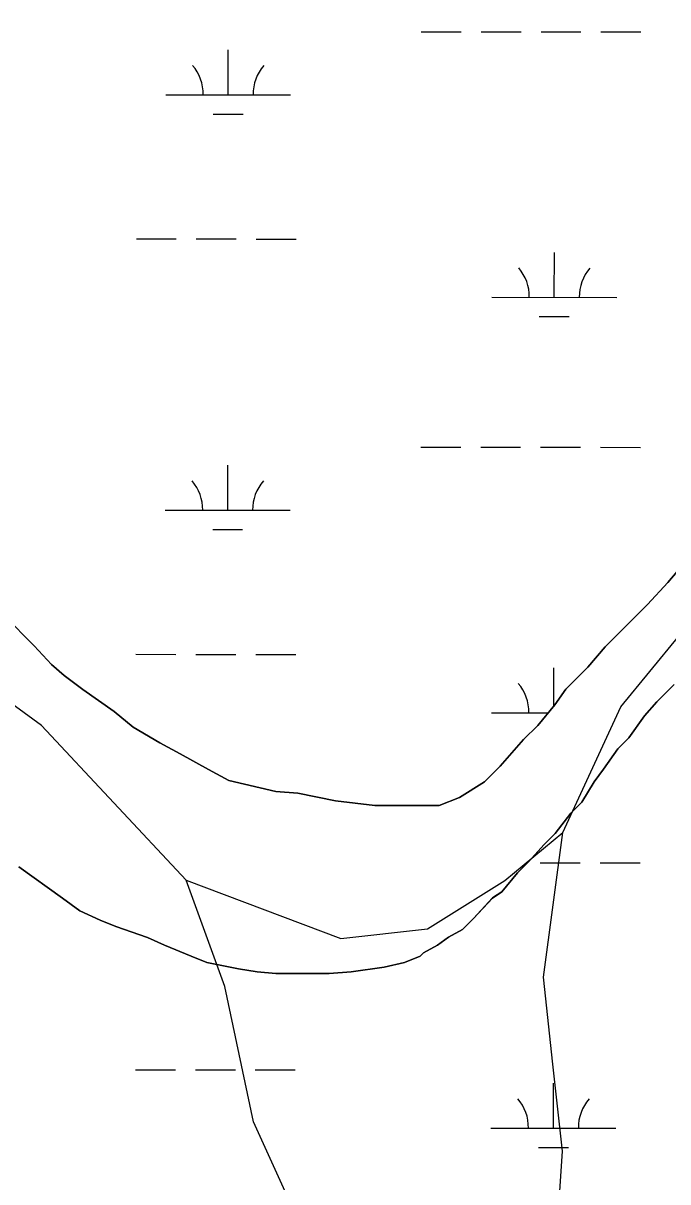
# Model space of a CAD drawing. Extents: x 3148686 to 3186545, y 916144 to 941516.
# Drawn here: x 3182875 to 3183391, y 930958 to 931886 of the extents above; entities that cross this region are included whole.
import ezdxf

# ---------------------------------------------------------------- set-up
doc = ezdxf.new("R2010")
doc.units = 0
for name, color, linetype in [('V-SITE-VEGE', 7, 'Continuous'), ('V-TOPO-SHOR', 7, 'Continuous'), ('V-WETL-SWMP', 7, 'Continuous')]:
    doc.layers.add(name, color=color, linetype=linetype)

msp = doc.modelspace()

# ---------------------------------------------------------------- linework, layer by layer
at = {"layer": 'V-SITE-VEGE'}
for p, q in [((3183375.11, 931420.32), (3183391.43, 931437.93)), ((3183391.43, 931437.93), (3183398.96, 931446.73)), ((3183341.21, 931386.38), (3183375.11, 931420.32)), ((3182859.97, 931411.16), (3182883.86, 931387.3)), ((3182883.86, 931387.3), (3182897.69, 931372.24)), ((3183327.4, 931370.03), (3183341.21, 931386.38)), ((3182897.69, 931372.24), (3182907.75, 931363.45)), ((3182907.75, 931363.45), (3182922.83, 931352.15)), ((3183309.82, 931352.43), (3183327.4, 931370.03)), ((3183396.52, 931356.26), (3183382.7, 931342.43)), ((3182922.83, 931352.15), (3182947.97, 931334.58)), ((3183301.04, 931339.86), (3183309.82, 931352.43)), ((3183287.23, 931323.51), (3183301.04, 931339.86)), ((3183382.7, 931342.43), (3183372.66, 931331.11)), ((3182947.97, 931334.58), (3182963.06, 931322.02)), ((3183372.66, 931331.11), (3183360.11, 931313.51)), ((3182963.06, 931322.02), (3182984.43, 931309.47)), ((3183275.93, 931312.2), (3183287.23, 931323.51)), ((3182984.43, 931309.47), (3183000.77, 931300.69)), ((3183257.09, 931290.82), (3183275.93, 931312.2)), ((3183360.11, 931313.51), (3183351.32, 931304.71)), ((3183000.77, 931300.69), (3183023.4, 931288.14)), ((3183351.32, 931304.71), (3183340.02, 931288.37)), ((3183244.54, 931278.25), (3183257.09, 931290.82)), ((3183023.4, 931288.14), (3183039.73, 931279.36)), ((3183340.02, 931288.37), (3183332.49, 931278.31)), ((3183039.73, 931279.36), (3183077.43, 931270.59)), ((3183077.43, 931270.59), (3183095.03, 931269.35)), ((3183224.44, 931265.67), (3183244.54, 931278.25)), ((3183332.49, 931278.31), (3183322.45, 931261.97)), ((3183095.03, 931269.35), (3183125.19, 931263.09)), ((3183125.19, 931263.09), (3183156.6, 931259.34)), ((3183208.12, 931259.38), (3183224.44, 931265.67)), ((3183322.45, 931261.97), (3183313.66, 931253.17)), ((3183156.6, 931259.34), (3183208.12, 931259.38)), ((3183313.66, 931253.17), (3183301.11, 931236.83)), ((3183301.11, 931236.83), (3183292.32, 931228.03)), ((3183292.32, 931228.03), (3183279.76, 931214.2)), ((3182906.62, 931185.03), (3182871.42, 931210.14)), ((3183279.76, 931214.2), (3183270.98, 931205.4)), ((3183270.98, 931205.4), (3183258.42, 931190.31)), ((3183258.42, 931190.31), (3183250.89, 931185.28)), ((3182920.45, 931174.99), (3182906.62, 931185.03)), ((3183250.89, 931185.28), (3183235.82, 931168.93)), ((3182936.79, 931167.46), (3182920.45, 931174.99)), ((3183235.82, 931168.93), (3183227.03, 931160.13)), ((3182949.35, 931162.44), (3182936.79, 931167.46)), ((3182974.49, 931153.67), (3182949.35, 931162.44)), ((3183227.03, 931160.13), (3183215.73, 931153.84)), ((3182988.32, 931147.4), (3182974.49, 931153.67)), ((3183215.73, 931153.84), (3183206.94, 931147.55)), ((3183009.68, 931138.62), (3182988.32, 931147.4)), ((3183195.64, 931141.26), (3183193.12, 931138.75)), ((3183206.94, 931147.55), (3183195.64, 931141.26)), ((3183022.25, 931133.6), (3183009.68, 931138.62)), ((3183047.38, 931128.59), (3183022.25, 931133.6)), ((3183180.56, 931133.71), (3183164.23, 931129.93)), ((3183193.12, 931138.75), (3183180.56, 931133.71)), ((3183062.46, 931126.09), (3183047.38, 931128.59)), ((3183077.54, 931124.84), (3183062.46, 931126.09)), ((3183120.26, 931124.87), (3183077.54, 931124.84)), ((3183137.85, 931126.14), (3183120.26, 931124.87)), ((3183164.23, 931129.93), (3183137.85, 931126.14))]:
    msp.add_line(p, q, dxfattribs=at)
at = {"layer": 'V-TOPO-SHOR'}
for points in [[(3183274.9, 930740.97), (3183175.43, 930835.81), (3183098.19, 930920.96), (3183059.61, 931006.07), (3183036.52, 931114.36), (3183005.68, 931199.46), (3182889.81, 931323.32), (3182719.8, 931447.24), (3182627.08, 931524.67), (3182495.76, 931664.01), (3182433.98, 931749.15), (3182379.92, 931818.8), (3182333.57, 931865.25), (3182233.1, 931934.96), (3182109.43, 931989.23), (3182008.92, 932020.27), (3181877.49, 932051.34), (3181800.2, 932097.82), (3181591.48, 932175.38)], [(3183274.9, 930740.97), (3183299.2, 930866.61), (3183307.06, 930982.61), (3183299.4, 931052.22), (3183291.74, 931121.83), (3183307.33, 931237.81), (3183353.83, 931338.3), (3183423.53, 931423.3), (3183493.18, 931469.62), (3183570.55, 931508.21), (3183686.61, 931562.22), (3183818.14, 931616.22), (3184034.73, 931670.12), (3184158.51, 931708.66), (3184251.36, 931754.96), (3184274.59, 931785.87)], [(3183005.68, 931199.46), (3183129.37, 931152.93), (3183198.98, 931160.59), (3183260.89, 931199.2), (3183307.33, 931237.81)]]:
    msp.add_lwpolyline(points, dxfattribs=at)
at = {"layer": 'V-WETL-SWMP'}
for p, q in [((3183193.85, 931879.01), (3183225.85, 931878.98)), ((3183241.85, 931878.96), (3183273.85, 931878.93)), ((3183289.85, 931878.91), (3183321.85, 931878.88)), ((3183337.85, 931878.86), (3183369.85, 931878.83)), ((3183039.21, 931828.43), (3183039.24, 931864.43)), ((3182989.21, 931828.49), (3183089.2, 931828.38)), ((3183027.19, 931813.02), (3183051.19, 931812.99)), ((3182965.68, 931713.08), (3182997.68, 931713.05)), ((3183013.68, 931713.03), (3183045.68, 931712.99)), ((3183061.68, 931712.98), (3183093.68, 931712.94)), ((3183300.47, 931666.3), (3183300.51, 931702.3)), ((3183250.47, 931666.35), (3183350.47, 931666.24)), ((3183288.45, 931650.88), (3183312.45, 931650.85)), ((3183193.5, 931546.34), (3183225.5, 931546.3)), ((3183241.5, 931546.29), (3183273.5, 931546.25)), ((3183289.5, 931546.24), (3183321.5, 931546.2)), ((3183337.5, 931546.19), (3183369.5, 931546.15)), ((3183038.85, 931495.76), (3183038.89, 931531.76)), ((3182988.85, 931495.81), (3183088.85, 931495.71)), ((3183026.84, 931480.34), (3183050.84, 931480.32)), ((3183391.43, 931437.92), (3183375.11, 931420.32)), ((3183398.96, 931446.72), (3183391.43, 931437.92)), ((3183375.11, 931420.32), (3183341.21, 931386.37)), ((3182883.86, 931387.3), (3182859.97, 931411.16)), ((3182897.69, 931372.23), (3182883.86, 931387.3)), ((3183341.21, 931386.37), (3183327.4, 931370.03)), ((3182965.32, 931380.4), (3182997.32, 931380.37)), ((3183013.32, 931380.35), (3183045.32, 931380.32)), ((3183061.32, 931380.3), (3183093.32, 931380.27)), ((3182907.75, 931363.45), (3182897.69, 931372.23)), ((3182922.83, 931352.15), (3182907.75, 931363.45)), ((3183300.13, 931338.78), (3183300.16, 931369.62)), ((3183327.4, 931370.03), (3183309.82, 931352.43)), ((3183382.7, 931342.42), (3183396.51, 931356.26)), ((3182947.97, 931334.58), (3182922.83, 931352.15)), ((3183309.82, 931352.43), (3183301.04, 931339.85)), ((3183301.04, 931339.85), (3183287.23, 931323.51)), ((3183372.66, 931331.11), (3183382.7, 931342.42)), ((3182963.06, 931322.02), (3182947.97, 931334.58)), ((3183250.12, 931333.67), (3183295.77, 931333.63)), ((3183360.11, 931313.51), (3183372.66, 931331.11)), ((3182984.43, 931309.47), (3182963.06, 931322.02)), ((3183287.23, 931323.51), (3183275.93, 931312.19)), ((3183000.77, 931300.69), (3182984.43, 931309.47)), ((3183275.93, 931312.19), (3183257.09, 931290.82)), ((3183351.32, 931304.71), (3183360.11, 931313.51)), ((3183023.4, 931288.14), (3183000.77, 931300.69)), ((3183340.02, 931288.37), (3183351.32, 931304.71)), ((3183257.09, 931290.82), (3183244.54, 931278.25)), ((3183039.74, 931279.36), (3183023.4, 931288.14)), ((3183332.49, 931278.31), (3183340.02, 931288.37)), ((3183077.44, 931270.59), (3183039.74, 931279.36)), ((3183095.03, 931269.35), (3183077.44, 931270.59)), ((3183244.54, 931278.25), (3183224.44, 931265.67)), ((3183322.45, 931261.97), (3183332.49, 931278.31)), ((3183125.19, 931263.09), (3183095.03, 931269.35)), ((3183156.6, 931259.34), (3183125.19, 931263.09)), ((3183224.44, 931265.67), (3183208.12, 931259.38)), ((3183313.66, 931253.17), (3183322.45, 931261.97)), ((3183208.12, 931259.38), (3183156.6, 931259.34)), ((3183301.11, 931236.83), (3183313.66, 931253.17)), ((3183292.32, 931228.02), (3183301.11, 931236.83)), ((3183279.77, 931214.19), (3183292.32, 931228.02)), ((3182871.42, 931210.13), (3182906.62, 931185.03)), ((3183270.98, 931205.39), (3183279.77, 931214.19)), ((3183289.15, 931213.56), (3183321.15, 931213.53)), ((3183337.15, 931213.51), (3183369.15, 931213.48)), ((3183258.42, 931190.31), (3183270.98, 931205.39)), ((3183250.89, 931185.27), (3183258.42, 931190.31)), ((3182906.62, 931185.03), (3182920.45, 931174.99)), ((3183235.82, 931168.93), (3183250.89, 931185.27)), ((3182920.45, 931174.99), (3182936.79, 931167.46)), ((3183227.03, 931160.13), (3183235.82, 931168.93)), ((3182936.79, 931167.46), (3182949.35, 931162.44)), ((3182949.35, 931162.44), (3182974.49, 931153.67)), ((3183215.73, 931153.84), (3183227.03, 931160.13)), ((3182974.49, 931153.67), (3182988.31, 931147.39)), ((3183206.94, 931147.55), (3183215.73, 931153.84)), ((3182988.31, 931147.39), (3183009.68, 931138.61)), ((3183193.12, 931138.74), (3183195.63, 931141.26)), ((3183195.63, 931141.26), (3183206.94, 931147.55)), ((3183009.68, 931138.61), (3183022.25, 931133.6)), ((3183022.25, 931133.6), (3183047.38, 931128.59)), ((3183164.23, 931129.93), (3183180.56, 931133.71)), ((3183180.56, 931133.71), (3183193.12, 931138.74)), ((3183047.38, 931128.59), (3183062.46, 931126.09)), ((3183062.46, 931126.09), (3183077.54, 931124.84)), ((3183077.54, 931124.84), (3183120.26, 931124.87)), ((3183120.26, 931124.87), (3183137.85, 931126.14)), ((3183137.85, 931126.14), (3183164.23, 931129.93)), ((3182964.97, 931047.73), (3182996.97, 931047.7)), ((3183012.97, 931047.68), (3183044.97, 931047.65)), ((3183060.97, 931047.63), (3183092.97, 931047.59)), ((3183299.77, 931000.95), (3183299.81, 931036.95)), ((3183249.77, 931001), (3183349.77, 931000.89)), ((3183287.75, 930985.53), (3183311.75, 930985.5))]:
    msp.add_line(p, q, dxfattribs=at)
for centre, start, end in [((3182983.96, 931828.97), 359.16781, 40.71147), ((3183094.45, 931828.85), 139.1678, 180.71146), ((3183245.23, 931666.83), 359.16781, 40.71147), ((3183355.71, 931666.71), 139.1678, 180.71146), ((3182983.61, 931496.29), 359.16781, 40.71147), ((3183094.1, 931496.18), 139.1678, 180.71146), ((3183244.88, 931334.15), 359.16781, 40.71147), ((3183244.53, 931001.48), 359.16781, 40.71147), ((3183355.01, 931001.36), 139.1678, 180.71146)]:
    msp.add_arc(centre, 35.25, start, end, dxfattribs=at)

doc.saveas('drawing.dxf')
